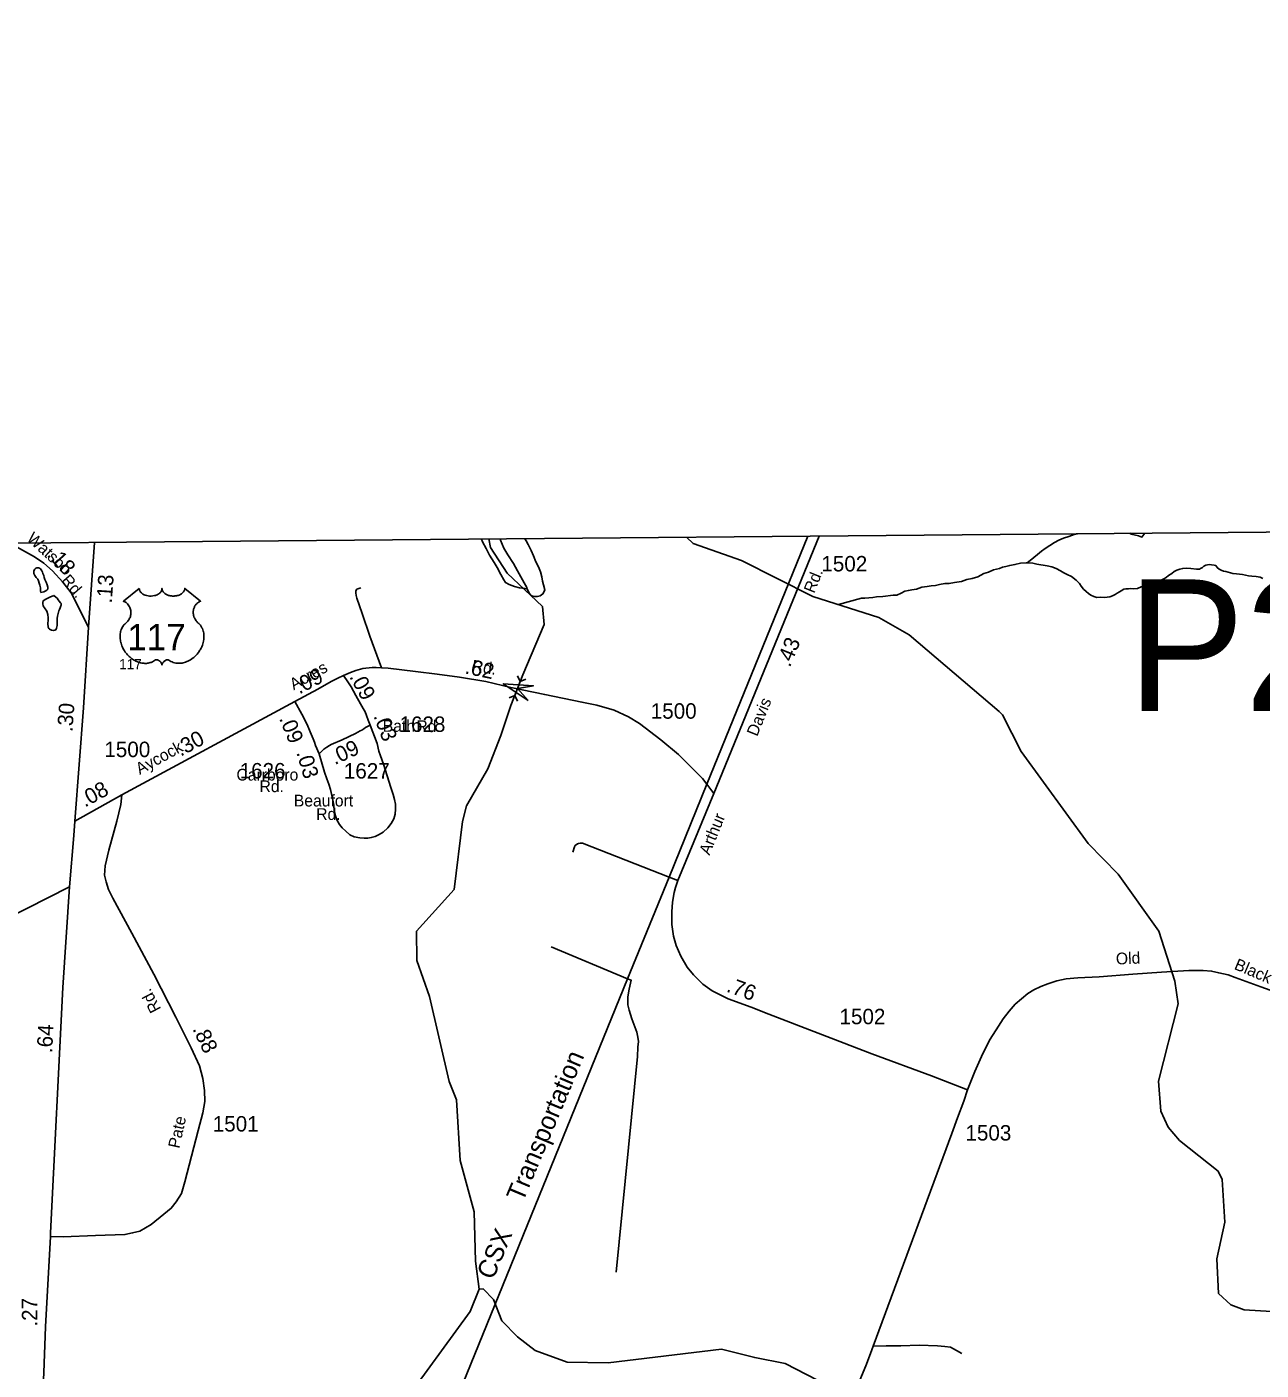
# Model space of a CAD drawing. Extents: x 2206922 to 2357709, y 510027 to 673830.
# Drawn here: x 2304673 to 2314671, y 662949 to 673830 of the extents above; entities that cross this region are included whole.
import ezdxf

# ---------------------------------------------------------------- set-up
doc = ezdxf.new("R2010")
doc.units = 0
for name, color, linetype in [('Exist Boundary Political CountyLine', 7, 'Continuous'), ('Exist Hydrographic Misc Water Feature', 7, 'Continuous'), ('Exist Railroad Mainline', 7, 'Continuous'), ('Exist Railroad Mainline Label', 7, 'Continuous'), ('Exist Road Non-System Type 51', 7, 'Continuous'), ('Exist Road Primary US Attributed', 7, 'Continuous'), ('Exist Road Primary US Label', 7, 'Continuous'), ('Exist Road Primary US Mileage Tenths English Label', 7, 'Continuous'), ('Exist Road Primary US Shield CELL', 7, 'Continuous'), ('Exist Road Primary US Shield Number Label', 7, 'Continuous'), ('Exist Road Secondary Mileage Hundredths English Label', 7, 'Continuous'), ('Exist Road Secondary Structure Pipe Attributed CELL', 7, 'Continuous'), ('Exist Road Secondary Structure Pipe CELL', 7, 'Continuous'), ('Exist Road Secondary Structure Pipe Number Label', 7, 'Continuous'), ('Exist Road Secondary Type 51 Attributed', 7, 'Continuous'), ('Exist Road Secondary Type 51 Label', 7, 'Continuous'), ('Exist Road Secondary Type 51 Number Label', 7, 'Continuous')]:
    doc.layers.add(name, color=color, linetype=linetype)

msp = doc.modelspace()

# ---------------------------------------------------------------- linework, layer by layer
at = {"layer": 'Exist Boundary Political CountyLine'}
msp.add_lwpolyline([(2320367, 669784), (2317480, 669762), (2297788, 669588), (2280025, 673830), (2278054, 669246)], dxfattribs=at)
at = {"layer": 'Exist Hydrographic Misc Water Feature'}
msp.add_line((2308727, 669278), (2308745, 669238), dxfattribs=at)
for points in [[(2313607, 669728), (2313618, 669722), (2313678, 669707), (2313706, 669697), (2313728, 669729)], [(2308336, 663606), (2308308, 663831), (2308296, 664231), (2308183, 664647), (2308153, 665138), (2308093, 665286), (2307935, 665976), (2307832, 666267), (2307830, 666506), (2308134, 666843), (2308203, 667394), (2308235, 667520), (2308407, 667819), (2308512, 668089), (2308595, 668332), (2308648, 668470), (2308691, 668581), (2308864, 668989), (2308851, 669134), (2308565, 669404), (2308429, 669612), (2308415, 669682)], [(2308355, 669681), (2308363, 669659), (2308394, 669606), (2308422, 669550), (2308459, 669492), (2308482, 669451), (2308514, 669395), (2308536, 669351), (2308551, 669328), (2308581, 669312), (2308623, 669297), (2308663, 669287), (2308689, 669283), (2308727, 669278)], [(2308727, 669278), (2308723, 669288), (2308703, 669326), (2308676, 669375), (2308648, 669423), (2308615, 669482), (2308570, 669554), (2308538, 669607), (2308511, 669671), (2308507, 669683)], [(2308707, 669684), (2308717, 669667), (2308735, 669637), (2308758, 669588), (2308778, 669544), (2308795, 669498), (2308817, 669456), (2308833, 669415), (2308846, 669375), (2308851, 669339), (2308857, 669311), (2308869, 669269), (2308867, 669261), (2308854, 669237), (2308832, 669221), (2308810, 669216), (2308782, 669216), (2308764, 669220), (2308750, 669234), (2308745, 669238)], [(2314976, 663410), (2314534, 663438), (2314425, 663479), (2314325, 663570), (2314313, 663852), (2314377, 664147), (2314356, 664494), (2314322, 664561), (2314011, 664808), (2313919, 664916), (2313859, 665048), (2313840, 665290), (2313999, 665916), (2313973, 666099), (2313843, 666504), (2313513, 666967), (2313269, 667216), (2312728, 667959), (2312575, 668258), (2312550, 668283), (2311819, 668906), (2311575, 669047), (2311041, 669216), (2310463, 669507), (2310070, 669646), (2310016, 669696)], [(2313183, 669724), (2313156, 669719), (2313114, 669703), (2313071, 669688), (2313032, 669672), (2312997, 669654), (2312959, 669629), (2312921, 669604), (2312892, 669584), (2312860, 669556), (2312830, 669532), (2312801, 669507), (2312775, 669489)], [(2304787, 669247), (2304783, 669263), (2304783, 669287), (2304779, 669309), (2304774, 669325), (2304768, 669343), (2304761, 669357), (2304748, 669371), (2304738, 669387), (2304730, 669401), (2304729, 669412), (2304730, 669422), (2304733, 669428), (2304739, 669436), (2304747, 669445), (2304753, 669447), (2304759, 669447), (2304768, 669447), (2304775, 669445), (2304783, 669439), (2304789, 669433), (2304796, 669425), (2304801, 669413), (2304804, 669403), (2304810, 669385), (2304814, 669371), (2304820, 669353), (2304829, 669332), (2304837, 669311), (2304843, 669292), (2304843, 669284), (2304843, 669276), (2304841, 669272), (2304835, 669266), (2304823, 669260), (2304811, 669253), (2304787, 669247)], [(2312775, 669489), (2312767, 669489), (2312723, 669486), (2312677, 669474), (2312635, 669468), (2312603, 669459), (2312575, 669453), (2312551, 669443), (2312503, 669432), (2312464, 669414), (2312425, 669403), (2312376, 669375), (2312330, 669362), (2312288, 669354), (2312243, 669338), (2312187, 669329), (2312143, 669322), (2312109, 669320), (2312067, 669312), (2312033, 669305), (2311999, 669301), (2311965, 669298), (2311923, 669292), (2311879, 669275), (2311841, 669269), (2311814, 669265), (2311786, 669259), (2311756, 669244), (2311720, 669228), (2311692, 669227), (2311606, 669217), (2311556, 669212), (2311527, 669208), (2311462, 669203), (2311433, 669203), (2311249, 669150)], [(2313291, 669227), (2313273, 669240), (2313253, 669256), (2313233, 669276), (2313214, 669300), (2313200, 669320), (2313182, 669339), (2313172, 669349), (2313136, 669377), (2313099, 669395), (2313073, 669408), (2313047, 669424), (2313011, 669442), (2312975, 669455), (2312937, 669463), (2312854, 669478), (2312821, 669485), (2312775, 669489)], [(2314685, 669362), (2314663, 669372), (2314631, 669377), (2314597, 669381), (2314568, 669384), (2314521, 669394), (2314495, 669398), (2314471, 669399), (2314443, 669403), (2314423, 669407), (2314405, 669413), (2314386, 669418), (2314366, 669422), (2314348, 669428), (2314331, 669438), (2314316, 669452), (2314304, 669466), (2314290, 669471), (2314270, 669473), (2314254, 669475), (2314238, 669473), (2314224, 669469), (2314208, 669461), (2314196, 669450), (2314180, 669443), (2314172, 669438), (2314148, 669436), (2314101, 669444), (2314066, 669445), (2314036, 669443), (2314012, 669437), (2313989, 669428), (2313968, 669418), (2313947, 669402), (2313922, 669385), (2313903, 669371), (2313884, 669359), (2313861, 669347), (2313848, 669333), (2313828, 669322), (2313794, 669312), (2313760, 669306), (2313732, 669299), (2313700, 669293), (2313669, 669281), (2313639, 669279), (2313615, 669280), (2313596, 669278), (2313576, 669278), (2313559, 669274), (2313537, 669263), (2313525, 669255), (2313505, 669243), (2313489, 669233), (2313467, 669221), (2313447, 669213), (2313425, 669210), (2313405, 669208), (2313373, 669210), (2313340, 669209), (2313317, 669217), (2313291, 669227)], [(2304891, 669224), (2304860, 669210), (2304828, 669194), (2304806, 669181), (2304804, 669168), (2304804, 669155), (2304806, 669142), (2304809, 669136), (2304815, 669125), (2304821, 669116), (2304829, 669106), (2304835, 669096), (2304843, 669070), (2304846, 669044), (2304846, 669020), (2304844, 669002), (2304844, 668988), (2304845, 668976), (2304846, 668968), (2304851, 668958), (2304856, 668952), (2304863, 668948), (2304873, 668944), (2304889, 668940), (2304901, 668942), (2304909, 668947), (2304914, 668959), (2304918, 668981), (2304918, 669009), (2304920, 669037), (2304921, 669057), (2304926, 669077), (2304933, 669099), (2304939, 669111), (2304943, 669123), (2304946, 669133), (2304949, 669139), (2304950, 669147), (2304950, 669153), (2304950, 669159), (2304946, 669165), (2304936, 669179), (2304928, 669189), (2304918, 669203), (2304908, 669210), (2304891, 669224)], [(2306672, 658823), (2306743, 659174), (2306914, 659509), (2306986, 659745), (2306975, 659977), (2306980, 660221), (2306891, 660450), (2306703, 660686), (2306525, 660881), (2306641, 661110), (2307165, 661727), (2307607, 662448), (2307705, 662658), (2308263, 663423), (2308336, 663606)], [(2311251, 662779), (2310816, 663002), (2310570, 663051), (2310299, 663118), (2309383, 663009), (2309050, 663015), (2308791, 663109), (2308648, 663218), (2308522, 663348), (2308453, 663522), (2308369, 663607), (2308336, 663606)]]:
    msp.add_lwpolyline(points, dxfattribs=at)
at = {"layer": 'Exist Railroad Mainline'}
msp.add_line((2310999, 669705), (2310181, 667695), dxfattribs=at)
msp.add_lwpolyline([(2310181, 667695), (2309875, 666943), (2309540, 666120), (2307813, 661877), (2306144, 657776), (2306143, 657772), (2305536, 656281), (2305017, 655004), (2304836, 654560)], dxfattribs=at)
at = {"layer": 'Exist Road Non-System Type 51'}
for p, q in [((2309875, 666943), (2309947, 666915)), ((2308920, 666379), (2309540, 666120))]:
    msp.add_line(p, q, dxfattribs=at)
for points in [[(2307545, 668639), (2307452, 668895), (2307390, 669078), (2307347, 669202), (2307341, 669223), (2307337, 669245), (2307339, 669261), (2307347, 669274), (2307380, 669286)], [(2307085, 667794), (2307102, 667739), (2307119, 667697), (2307132, 667652), (2307150, 667580), (2307159, 667526), (2307164, 667481), (2307173, 667438), (2307188, 667402), (2307206, 667369), (2307227, 667341), (2307258, 667315), (2307290, 667286), (2307326, 667268), (2307371, 667261), (2307407, 667259), (2307436, 667259), (2307463, 667263), (2307496, 667272), (2307528, 667288), (2307559, 667306), (2307597, 667341), (2307625, 667378), (2307645, 667414), (2307658, 667454), (2307660, 667494), (2307660, 667535), (2307652, 667571), (2307640, 667613), (2307622, 667670), (2307591, 667762), (2307562, 667858), (2307539, 667926), (2307524, 667962), (2307510, 668024)], [(2309096, 667146), (2309109, 667189), (2309115, 667199), (2309133, 667213), (2309143, 667215), (2309155, 667217), (2309173, 667217), (2309875, 666943)], [(2303318, 665685), (2303326, 665853), (2303334, 665911), (2303347, 665941), (2303357, 665968), (2303383, 665996), (2303407, 666024), (2303458, 666068), (2303496, 666093), (2303547, 666120), (2303627, 666160), (2305019, 666863)], [(2309540, 666120), (2309569, 666108), (2309553, 666036), (2309542, 665972), (2309541, 665908), (2309551, 665866), (2309574, 665794), (2309597, 665731), (2309615, 665687), (2309623, 665645), (2309628, 665611), (2309622, 665565), (2309621, 665489), (2309448, 663744)], [(2311530, 663143), (2311634, 663145), (2311753, 663145), (2311901, 663152), (2312050, 663147), (2312108, 663141), (2312155, 663134), (2312205, 663109), (2312247, 663084)]]:
    msp.add_lwpolyline(points, dxfattribs=at)
at = {"layer": 'Exist Road Primary US Attributed'}
msp.add_line((2305173, 668967), (2305222, 669654), dxfattribs=at)
for points in [[(2305061, 667395), (2305133, 668315), (2305173, 668967)], [(2304864, 664032), (2304865, 664061), (2304965, 666049), (2305019, 666863), (2305054, 667280), (2305061, 667395)], [(2304795, 662589), (2304811, 662931), (2304825, 663301), (2304864, 664032)]]:
    msp.add_lwpolyline(points, dxfattribs=at)
at = {"layer": 'Exist Road Primary US Shield CELL'}
msp.add_lwpolyline([(2305584, 669280), (2305585, 669275), (2305586, 669269), (2305587, 669265), (2305590, 669259), (2305595, 669252), (2305602, 669245), (2305609, 669238), (2305614, 669235), (2305623, 669230), (2305633, 669226), (2305644, 669223), (2305656, 669221), (2305668, 669219), (2305680, 669219), (2305693, 669220), (2305708, 669223), (2305715, 669225), (2305722, 669227), (2305729, 669230), (2305737, 669234), (2305743, 669238), (2305748, 669242), (2305755, 669248), (2305760, 669255), (2305762, 669259), (2305764, 669262), (2305767, 669270), (2305768, 669274), (2305768, 669281), (2305769, 669275), (2305769, 669271), (2305770, 669267), (2305772, 669263), (2305775, 669258), (2305778, 669253), (2305783, 669247), (2305787, 669243), (2305790, 669241), (2305799, 669235), (2305809, 669229), (2305814, 669227), (2305819, 669225), (2305826, 669223), (2305833, 669222), (2305839, 669221), (2305846, 669220), (2305853, 669219), (2305859, 669219), (2305866, 669219), (2305872, 669220), (2305879, 669220), (2305886, 669221), (2305892, 669223), (2305900, 669225), (2305907, 669227), (2305913, 669230), (2305921, 669234), (2305927, 669238), (2305932, 669242), (2305938, 669247), (2305943, 669253), (2305946, 669258), (2305948, 669262), (2305950, 669267), (2305952, 669272), (2305952, 669277), (2305952, 669281), (2306081, 669178), (2306078, 669177), (2306071, 669174), (2306065, 669170), (2306057, 669164), (2306053, 669161), (2306049, 669157), (2306046, 669153), (2306042, 669150), (2306039, 669145), (2306035, 669140), (2306032, 669134), (2306030, 669129), (2306026, 669119), (2306024, 669112), (2306023, 669107), (2306021, 669095), (2306021, 669090), (2306021, 669084), (2306021, 669078), (2306022, 669073), (2306023, 669067), (2306024, 669062), (2306025, 669056), (2306027, 669049), (2306030, 669042), (2306036, 669031), (2306044, 669020), (2306049, 669013), (2306054, 669008), (2306062, 669001), (2306067, 668997), (2306072, 668992), (2306080, 668983), (2306083, 668978), (2306086, 668974), (2306089, 668968), (2306092, 668963), (2306095, 668958), (2306099, 668947), (2306102, 668936), (2306104, 668931), (2306106, 668918), (2306107, 668912), (2306108, 668900), (2306108, 668885), (2306107, 668871), (2306105, 668854), (2306102, 668844), (2306099, 668833), (2306096, 668823), (2306090, 668808), (2306085, 668798), (2306078, 668785), (2306073, 668778), (2306068, 668770), (2306061, 668760), (2306053, 668750), (2306044, 668740), (2306036, 668732), (2306026, 668723), (2306020, 668718), (2306011, 668712), (2305999, 668704), (2305988, 668697), (2305978, 668692), (2305969, 668688), (2305958, 668684), (2305939, 668679), (2305932, 668677), (2305923, 668676), (2305916, 668675), (2305908, 668675), (2305898, 668675), (2305888, 668676), (2305879, 668677), (2305869, 668679), (2305859, 668682), (2305850, 668686), (2305840, 668690), (2305824, 668700), (2305820, 668703), (2305817, 668703), (2305811, 668704), (2305805, 668702), (2305799, 668700), (2305796, 668698), (2305791, 668695), (2305787, 668692), (2305783, 668688), (2305780, 668685), (2305777, 668682), (2305773, 668675), (2305771, 668671), (2305770, 668667), (2305768, 668661), (2305766, 668669), (2305764, 668674), (2305761, 668679), (2305758, 668683), (2305754, 668688), (2305750, 668692), (2305745, 668696), (2305740, 668699), (2305736, 668701), (2305732, 668702), (2305727, 668703), (2305723, 668704), (2305720, 668704), (2305716, 668703), (2305710, 668699), (2305705, 668695), (2305699, 668691), (2305692, 668687), (2305686, 668685), (2305680, 668682), (2305673, 668680), (2305665, 668678), (2305657, 668676), (2305650, 668675), (2305642, 668674), (2305635, 668674), (2305628, 668674), (2305621, 668675), (2305613, 668676), (2305604, 668677), (2305595, 668679), (2305587, 668681), (2305578, 668684), (2305569, 668687), (2305557, 668692), (2305549, 668697), (2305536, 668704), (2305521, 668714), (2305510, 668724), (2305502, 668731), (2305489, 668744), (2305482, 668752), (2305471, 668766), (2305464, 668777), (2305459, 668785), (2305452, 668797), (2305448, 668805), (2305444, 668816), (2305440, 668827), (2305436, 668837), (2305435, 668843), (2305432, 668854), (2305431, 668862), (2305429, 668872), (2305429, 668884), (2305428, 668894), (2305429, 668903), (2305430, 668913), (2305431, 668924), (2305433, 668933), (2305435, 668939), (2305438, 668948), (2305442, 668956), (2305446, 668965), (2305450, 668972), (2305455, 668980), (2305460, 668986), (2305467, 668993), (2305474, 669000), (2305480, 669005), (2305487, 669012), (2305491, 669017), (2305496, 669023), (2305499, 669028), (2305502, 669033), (2305506, 669041), (2305509, 669047), (2305512, 669055), (2305513, 669061), (2305515, 669069), (2305516, 669077), (2305516, 669086), (2305516, 669093), (2305515, 669102), (2305513, 669111), (2305511, 669118), (2305508, 669127), (2305505, 669133), (2305500, 669141), (2305495, 669149), (2305489, 669156), (2305483, 669161), (2305478, 669166), (2305473, 669169), (2305466, 669173), (2305460, 669176), (2305456, 669178)], close=True, dxfattribs=at)
at = {"layer": 'Exist Road Secondary Structure Pipe Attributed CELL'}
msp.add_lwpolyline([(2308735, 668373), (2308532, 668509), (2308776, 668493), (2308648, 668470)], close=True, dxfattribs=at)
at = {"layer": 'Exist Road Secondary Structure Pipe CELL'}
for p, q in [((2308648, 668572), (2308669, 668526)), ((2308716, 668545), (2308669, 668526)), ((2308626, 668413), (2308669, 668526)), ((2308579, 668394), (2308626, 668413)), ((2308648, 668367), (2308626, 668413))]:
    msp.add_line(p, q, dxfattribs=at)
at = {"layer": 'Exist Road Secondary Type 51 Attributed'}
for p, q in [((2310237, 667620), (2311091, 669705)), ((2305444, 667609), (2306844, 668365)), ((2310181, 667695), (2310237, 667620)), ((2305061, 667395), (2305444, 667609))]:
    msp.add_line(p, q, dxfattribs=at)
for points in [[(2305173, 668967), (2305031, 669246), (2304966, 669331), (2304882, 669425), (2304811, 669485), (2304734, 669536), (2304565, 669633), (2304538, 669648)], [(2307238, 668576), (2307296, 668601), (2307339, 668616), (2307394, 668633), (2307470, 668640), (2307504, 668641), (2307545, 668639), (2307600, 668636), (2307821, 668607), (2307998, 668586), (2308179, 668562), (2308390, 668526), (2308593, 668479), (2308868, 668421), (2309169, 668361), (2309291, 668336), (2309432, 668294), (2309548, 668241), (2309637, 668187), (2309808, 668056), (2309953, 667935), (2310050, 667840), (2310147, 667741), (2310181, 667695)], [(2306844, 668365), (2307030, 668464), (2307138, 668528), (2307192, 668555), (2307238, 668576)], [(2307238, 668576), (2307274, 668524), (2307301, 668484), (2307339, 668415), (2307376, 668347), (2307397, 668309), (2307413, 668282), (2307424, 668253), (2307439, 668213), (2307454, 668173)], [(2306844, 668365), (2306902, 668262), (2306944, 668178), (2306968, 668120), (2306992, 668062), (2307002, 668037), (2307011, 668010), (2307041, 667941)], [(2307041, 667941), (2307078, 667979), (2307103, 667996), (2307124, 668010), (2307139, 668018), (2307227, 668054), (2307336, 668105), (2307374, 668128), (2307386, 668134), (2307404, 668145), (2307416, 668154), (2307454, 668173)], [(2307454, 668173), (2307510, 668024)], [(2307041, 667941), (2307085, 667794)], [(2305444, 667609), (2305435, 667530), (2305403, 667397), (2305338, 667162), (2305308, 667035), (2305303, 666959), (2305316, 666905), (2305335, 666843), (2305371, 666773), (2305525, 666489), (2305703, 666156), (2305879, 665807), (2306003, 665561), (2306073, 665415), (2306100, 665312), (2306111, 665215), (2306114, 665126), (2306098, 665034), (2306060, 664891), (2305954, 664474), (2305925, 664379), (2305884, 664312), (2305843, 664260), (2305784, 664212), (2305679, 664128), (2305589, 664074), (2305530, 664060), (2305468, 664047), (2305230, 664041), (2304968, 664028), (2304864, 664032)], [(2312294, 665219), (2312000, 665333), (2311518, 665512), (2310683, 665833), (2310540, 665889), (2310355, 665956), (2310225, 666021), (2310148, 666076), (2310072, 666151), (2310022, 666212), (2309970, 666302), (2309934, 666388), (2309912, 666464), (2309898, 666559), (2309897, 666661), (2309902, 666741), (2309918, 666819), (2309927, 666858), (2309947, 666915), (2310237, 667620)], [(2312294, 665219), (2312351, 665367), (2312405, 665490), (2312470, 665621), (2312524, 665706), (2312582, 665794), (2312630, 665857), (2312679, 665913), (2312729, 665958), (2312782, 666000), (2312830, 666029), (2312888, 666058), (2312944, 666078), (2313016, 666103), (2313092, 666118), (2313187, 666127), (2313360, 666136), (2313632, 666156), (2313865, 666172), (2314086, 666186), (2314203, 666186), (2314270, 666181), (2314328, 666167), (2314403, 666150), (2314461, 666130), (2314669, 666053), (2314811, 666004)], [(2311407, 662835), (2311468, 662983), (2311508, 663084), (2311530, 663143), (2312166, 664866), (2312211, 664994), (2312263, 665129), (2312294, 665219)]]:
    msp.add_lwpolyline(points, dxfattribs=at)

# ---------------------------------------------------------------- texts
at = {"layer": 'Exist Railroad Mainline Label'}
for s, rotation, p in [('Transportation', 67.2236, (2308691, 664304)), ('CSX', 67.2915, (2308450, 663674))]:
    msp.add_text(s, height=150, rotation=rotation, dxfattribs=at).set_placement(p)
at = {"layer": 'Exist Road Primary US Label'}
msp.add_text('117', height=82, dxfattribs=at).set_placement((2305421, 668627))
at = {"layer": 'Exist Road Primary US Mileage Tenths English Label'}
for s, rotation, p in [('.13', 85.9798, (2305361, 669158)), ('.30', 85.5291, (2305042, 668117)), ('.64', 87.1092, (2304878, 665515)), ('.27', 90.5349, (2304759, 663302))]:
    msp.add_text(s, height=125, rotation=rotation, dxfattribs=at).set_placement(p)
at = {"layer": 'Exist Road Primary US Shield Number Label'}
msp.add_text('117', height=212.5, dxfattribs=at).set_placement((2305486, 668781))
at = {"layer": 'Exist Road Secondary Mileage Hundredths English Label'}
for s, rotation, p in [('.18', 311.9155, (2304831, 669550)), ('.43', 67.7363, (2310854, 668637)), ('.62', 348.1545, (2308216, 668593)), ('.09', 27.4454, (2306880, 668422)), ('.09', 298.4966, (2307283, 668567)), ('.09', 292.6069, (2306715, 668228)), ('.03', 290.614, (2307479, 668248)), ('.30', 28.3584, (2305919, 667917)), ('.09', 25.1042, (2307168, 667849)), ('.03', 286.6839, (2306855, 667952)), ('.08', 28.8812, (2305144, 667505)), ('.76', 340.0051, (2310333, 666017)), ('.88', 295.6958, (2306012, 665713))]:
    msp.add_text(s, height=125, rotation=rotation, dxfattribs=at).set_placement(p)
at = {"layer": 'Exist Road Secondary Structure Pipe Number Label'}
msp.add_text('P222', height=1066.3, dxfattribs=at).set_placement((2313587, 668288))
at = {"layer": 'Exist Road Secondary Type 51 Label'}
for s, rotation, p in [('Watson', 317.547, (2304666, 669676)), ('Rd.', 68.1807, (2311051, 669236)), ('Rd.', 311.1265, (2304947, 669343)), ('Acres', 29.1395, (2306835, 668455)), ('Rd.', 351.5566, (2308273, 668610)), ('Davis', 68.1807, (2310589, 668077)), ('Aycock', 28.8812, (2305588, 667770)), ('Arthur', 67.9325, (2310203, 667115)), ('Old', 2.6372, (2313497, 666234)), ('Black', 336.9917, (2314446, 666200)), ('Rd.', 117.743, (2305763, 665874)), ('Pate', 77.7766, (2305909, 664740))]:
    msp.add_text(s, height=95, rotation=rotation, dxfattribs=at).set_placement(p)
for s, p in [('Bath', (2307556, 668120)), ('Rd.', (2307829, 668117)), ('Carrboro', (2306371, 667725)), ('Rd.', (2306558, 667631)), ('Beaufort', (2306836, 667515)), ('Rd.', (2307017, 667406))]:
    msp.add_text(s, height=95, dxfattribs=at).set_placement(p)
at = {"layer": 'Exist Road Secondary Type 51 Number Label'}
for s, p in [('1502', (2311109, 669419)), ('1500', (2309727, 668226)), ('1628', (2307692, 668119)), ('1500', (2305301, 667915)), ('1626', (2306397, 667742)), ('1627', (2307241, 667741)), ('1502', (2311256, 665751)), ('1501', (2306179, 664882)), ('1503', (2312276, 664809))]:
    msp.add_text(s, height=125, dxfattribs=at).set_placement(p)

doc.saveas('drawing.dxf')
